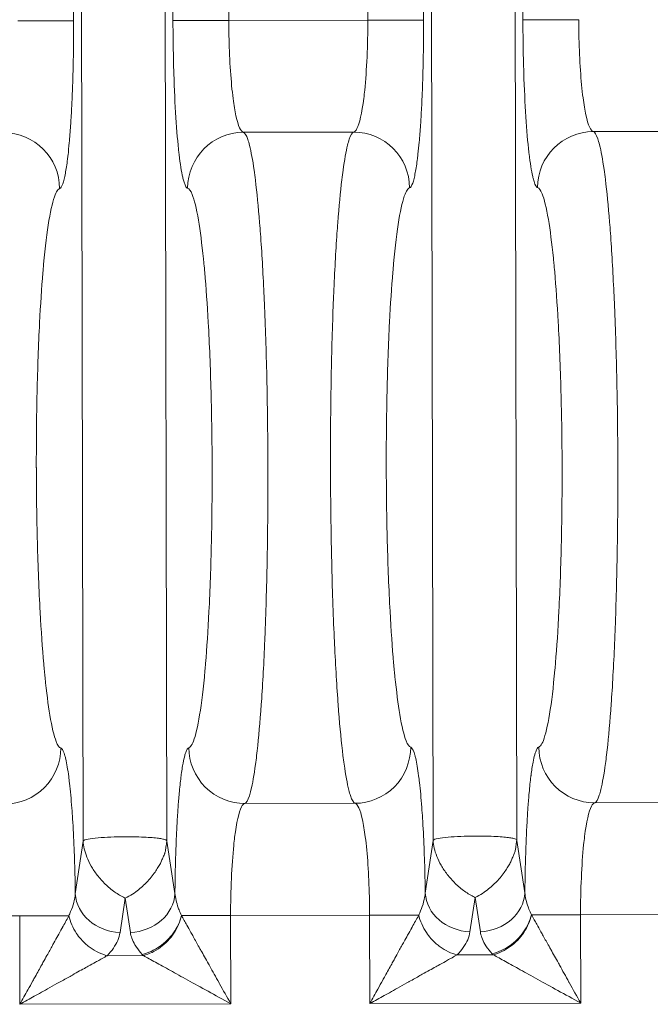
# Model space of a CAD drawing. Header units: inches. Extents: x 1 to 669, y 0 to 417.
# Tile 329 of 448: x 321.29 to 321.711, y 284.333 to 284.99. Entities that reach past the tile are written whole.
import ezdxf

# ---------------------------------------------------------------- set-up
doc = ezdxf.new("R2010")
doc.units = ezdxf.units.IN
doc.header["$LTSCALE"] = 12
doc.header["$MEASUREMENT"] = 0
doc.layers.get('0').update_dxf_attribs({"linetype": 'CONTINUOUS'})
doc.layers.add('X', color=1, linetype='CONTINUOUS')

# ---------------------------------------------------------------- blocks, each defined once
blk = doc.blocks.new('GASTRAIN RIGHT')
at = {"layer": 'X', "lineweight": 0}
for p, q in [((299.68728, 301.81158), (299.68913, 300.92786)), ((299.75545, 300.928), (299.75361, 301.81171)), ((299.79083, 301.81179), (299.79268, 300.92807)), ((299.88547, 300.92827), (299.88362, 301.81199)), ((299.92085, 301.81206), (299.9227, 300.92835)), ((299.98902, 300.92849), (299.98717, 301.8122)), ((299.69552, 300.37995), (299.6926, 301.77701)), ((299.74844, 301.77713), (299.75136, 300.38013)), ((299.92909, 300.38044), (299.92616, 301.7775)), ((299.98201, 301.77762), (299.98493, 300.38062)), ((299.6519, 300.92778), (299.68913, 300.92786)), ((299.79268, 300.92807), (299.88547, 300.92827)), ((299.88547, 300.92827), (299.9227, 300.92835)), ((299.87606, 300.85354), (299.8024, 300.85338)), ((300.11337, 300.85403), (300.03597, 300.85387)), ((300.00415, 300.45185), (300.00415, 300.45185)), ((299.80334, 300.40507), (299.877, 300.40523)), ((300.03691, 300.40556), (300.11431, 300.40572)), ((299.69552, 300.37995), (299.69027, 300.34481)), ((299.75676, 300.34495), (299.75138, 300.37998)), ((299.92909, 300.38044), (299.92384, 300.34529)), ((299.99033, 300.34544), (299.98494, 300.38047)), ((299.95367, 300.31947), (299.95709, 300.34233)), ((299.95709, 300.34233), (299.9606, 300.31948)), ((299.72011, 300.31898), (299.72352, 300.34184)), ((299.72352, 300.34184), (299.72703, 300.31899)), ((299.65315, 300.33004), (299.56037, 300.32985)), ((299.65328, 300.271), (299.65315, 300.33004)), ((299.76114, 300.33027), (299.79393, 300.33033)), ((299.88672, 300.33053), (299.79393, 300.33033)), ((299.79393, 300.33033), (299.79406, 300.27129)), ((299.88685, 300.27149), (299.88672, 300.33053)), ((299.99471, 300.33075), (300.0275, 300.33082)), ((300.12371, 300.33102), (300.0275, 300.33082)), ((300.0275, 300.33082), (300.02762, 300.27178)), ((299.71152, 300.30348), (299.73573, 300.30354)), ((299.94509, 300.30397), (299.9693, 300.30402)), ((299.79406, 300.27129), (299.65328, 300.271)), ((300.02762, 300.27178), (299.88685, 300.27149))]:
    blk.add_line(p, q, dxfattribs=at)
for centre, major_axis, ratio, start_param, end_param in [((299.64258, 300.81568), (-0.01035, 0.03591), 0.995882, -1.848044, -0.279558), ((299.80248, 300.81602), (0.0102, 0.03595), 0.995886, 0.279496, 1.847983), ((299.87614, 300.81617), (-0.01035, 0.03591), 0.995882, -1.848044, -0.279558), ((299.65315, 300.33004), (-0.03737, -0.00008), 0.00002, -2.641507, -1.570795), ((299.88672, 300.33053), (-0.03737, -0.00008), 0.00002, -2.641507, -1.570795)]:
    blk.add_ellipse(centre, major_axis=major_axis, ratio=ratio, start_param=start_param, end_param=end_param, dxfattribs=at)
at = {"layer": 'X', "lineweight": 0, "extrusion": (-2.21339e-16, 4.40044e-21, -1)}
blk.add_ellipse((300.03605, 300.81651), major_axis=(0.0102, 0.03595), ratio=0.995886, start_param=-1.848178, end_param=-0.279679, dxfattribs=at)
at = {"layer": 'X', "lineweight": 0, "extrusion": (-2.21336e-16, -4.63416e-19, -1)}
blk.add_ellipse((300.03683, 300.44292), major_axis=(0.01036, -0.03591), ratio=0.995866, start_param=0.279783, end_param=1.848397, dxfattribs=at)
at = {"layer": 'X', "lineweight": 0, "extrusion": (-2.18213e-16, -4.55522e-19, -1)}
for centre in [(299.72005, 300.34487), (299.95362, 300.34536)]:
    blk.add_ellipse(centre, major_axis=(-0.02957, 0.00442), ratio=0.86355, start_param=-1.700911, end_param=-0.173753, dxfattribs=at)
at = {"layer": 'X', "lineweight": 0, "extrusion": (-2.18444e-16, 1.0492e-17, -1)}
for centre in [(299.72698, 300.34488), (299.96054, 300.34537)]:
    blk.add_ellipse(centre, major_axis=(0.02955, 0.00454), ratio=0.86355, start_param=0.17371, end_param=1.700915, dxfattribs=at)
at = {"layer": 'X', "lineweight": 0}
for points, knots in [([(299.68913, 300.92786), (299.68914, 300.92641), (299.68914, 300.92496), (299.68913, 300.92353), (299.68913, 300.91991), (299.68911, 300.91634), (299.68907, 300.91282), (299.68904, 300.90924), (299.68899, 300.9057), (299.68893, 300.90221), (299.68887, 300.89939), (299.68881, 300.8966), (299.68874, 300.89383), (299.68872, 300.8931), (299.6887, 300.89236), (299.68868, 300.89163), (299.68858, 300.88797), (299.68846, 300.88435), (299.68832, 300.88081), (299.68818, 300.87692), (299.68801, 300.87313), (299.68782, 300.86947), (299.68771, 300.86727), (299.68759, 300.86511), (299.68746, 300.863), (299.68736, 300.86124), (299.68725, 300.85952), (299.68713, 300.85784), (299.68686, 300.85376), (299.68655, 300.84991), (299.68623, 300.84633), (299.68597, 300.84348), (299.6857, 300.84079), (299.68541, 300.83828), (299.6853, 300.83732), (299.68519, 300.83638), (299.68507, 300.83547), (299.68462, 300.83185), (299.68414, 300.82866), (299.68363, 300.82599), (299.68335, 300.82449), (299.68306, 300.82315), (299.68277, 300.82198), (299.68248, 300.82079), (299.68218, 300.81979), (299.68188, 300.81895), (299.68121, 300.81709), (299.68052, 300.81603), (299.6798, 300.81577)], [0, 0, 0, 0, 0.0244823, 0.0244823, 0.0244823, 0.0862587, 0.0862587, 0.0862587, 0.1491765, 0.1491765, 0.1491765, 0.2, 0.2, 0.2, 0.2135121, 0.2135121, 0.2135121, 0.2811423, 0.2811423, 0.2811423, 0.3553646, 0.3553646, 0.3553646, 0.4, 0.4, 0.4, 0.4373633, 0.4373633, 0.4373633, 0.5278873, 0.5278873, 0.5278873, 0.6, 0.6, 0.6, 0.6277104, 0.6277104, 0.6277104, 0.7381705, 0.7381705, 0.7381705, 0.8, 0.8, 0.8, 0.8623984, 0.8623984, 0.8623984, 1, 1, 1, 1]), ([(299.79268, 300.92807), (299.78373, 300.92806), (299.77445, 300.92804), (299.76761, 300.92803), (299.76066, 300.92801), (299.75625, 300.928), (299.75546, 300.928)], [0, 0, 0, 0, 0.4958611, 0.4958611, 0.4958611, 1, 1, 1, 1]), ([(299.75546, 300.928), (299.75546, 300.92694), (299.75546, 300.92589), (299.75552, 300.91418), (299.75569, 300.90399), (299.756, 300.89354), (299.75602, 300.89303), (299.75636, 300.8822), (299.75682, 300.87221), (299.75797, 300.85423), (299.75865, 300.84627), (299.75947, 300.83917), (299.75951, 300.83881), (299.76029, 300.83225), (299.76111, 300.82711), (299.76206, 300.82294), (299.76216, 300.82253), (299.76307, 300.81891), (299.76391, 300.81698), (299.76494, 300.8161), (299.76509, 300.816), (299.76525, 300.81594)], [0, 0, 0, 0, 0.0179462, 0.0179462, 0.2, 0.2, 0.2094517, 0.2094517, 0.3989495, 0.3989495, 0.5899798, 0.5899798, 0.6, 0.6, 0.7793034, 0.7793034, 0.8, 0.8, 0.969645, 0.969645, 1, 1, 1, 1]), ([(299.8024, 300.85338), (299.80072, 300.8537), (299.79899, 300.85747), (299.79749, 300.86444), (299.7968, 300.86764), (299.79616, 300.87148), (299.79559, 300.87584), (299.79418, 300.88666), (299.79322, 300.90096), (299.79285, 300.91574), (299.79275, 300.91985), (299.79269, 300.92398), (299.79268, 300.92807)], [0, 0, 0, 0, 0.3433389, 0.3433389, 0.3433389, 0.5007853, 0.5007853, 0.5007853, 0.891512, 0.891512, 0.891512, 1, 1, 1, 1]), ([(299.88547, 300.92827), (299.88551, 300.91183), (299.88476, 300.89475), (299.88341, 300.88153), (299.88322, 300.87962), (299.88301, 300.87779), (299.88279, 300.87604), (299.88155, 300.86621), (299.87993, 300.85911), (299.87821, 300.85579), (299.87751, 300.85442), (299.87678, 300.85367), (299.87606, 300.85354)], [0, 0, 0, 0, 0.436046, 0.436046, 0.436046, 0.4989973, 0.4989973, 0.4989973, 0.8535909, 0.8535909, 0.8535909, 1, 1, 1, 1]), ([(299.9227, 300.92835), (299.9227, 300.9269), (299.9227, 300.92545), (299.9227, 300.92402), (299.92269, 300.92039), (299.92267, 300.91683), (299.92264, 300.91331), (299.92261, 300.90973), (299.92256, 300.90619), (299.92249, 300.9027), (299.92244, 300.89988), (299.92238, 300.89709), (299.92231, 300.89432), (299.92229, 300.89358), (299.92227, 300.89285), (299.92225, 300.89212), (299.92215, 300.88845), (299.92203, 300.88484), (299.92189, 300.8813), (299.92174, 300.87741), (299.92157, 300.87362), (299.92139, 300.86996), (299.92127, 300.86775), (299.92115, 300.8656), (299.92103, 300.86349), (299.92092, 300.86173), (299.92081, 300.86001), (299.9207, 300.85833), (299.92042, 300.85425), (299.92012, 300.8504), (299.9198, 300.84682), (299.91954, 300.84397), (299.91926, 300.84128), (299.91898, 300.83877), (299.91887, 300.83781), (299.91876, 300.83687), (299.91864, 300.83596), (299.91819, 300.83234), (299.9177, 300.82915), (299.9172, 300.82648), (299.91692, 300.82498), (299.91663, 300.82364), (299.91634, 300.82247), (299.91605, 300.82128), (299.91575, 300.82028), (299.91545, 300.81944), (299.91478, 300.81758), (299.91409, 300.81652), (299.91337, 300.81625)], [0, 0, 0, 0, 0.0244823, 0.0244823, 0.0244823, 0.0862587, 0.0862587, 0.0862587, 0.1491765, 0.1491765, 0.1491765, 0.2, 0.2, 0.2, 0.2135121, 0.2135121, 0.2135121, 0.2811423, 0.2811423, 0.2811423, 0.3553646, 0.3553646, 0.3553646, 0.4, 0.4, 0.4, 0.4373633, 0.4373633, 0.4373633, 0.5278873, 0.5278873, 0.5278873, 0.6, 0.6, 0.6, 0.6277104, 0.6277104, 0.6277104, 0.7381705, 0.7381705, 0.7381705, 0.8, 0.8, 0.8, 0.8623984, 0.8623984, 0.8623984, 1, 1, 1, 1]), ([(300.02625, 300.92856), (300.0173, 300.92854), (300.00802, 300.92853), (300.00118, 300.92852), (299.99423, 300.9285), (299.98982, 300.92849), (299.98902, 300.92849)], [0, 0, 0, 0, 0.4958611, 0.4958611, 0.4958611, 1, 1, 1, 1]), ([(299.98902, 300.92849), (299.98902, 300.92743), (299.98903, 300.92638), (299.98908, 300.91467), (299.98925, 300.90448), (299.98957, 300.89403), (299.98958, 300.89352), (299.98993, 300.88269), (299.99039, 300.87269), (299.99153, 300.85472), (299.99221, 300.84676), (299.99303, 300.83965), (299.99307, 300.8393), (299.99385, 300.83274), (299.99468, 300.82759), (299.99563, 300.82343), (299.99573, 300.82302), (299.99664, 300.8194), (299.99747, 300.81747), (299.9985, 300.81659), (299.99866, 300.81649), (299.99882, 300.81643)], [0, 0, 0, 0, 0.0179462, 0.0179462, 0.2, 0.2, 0.2094517, 0.2094517, 0.3989495, 0.3989495, 0.5899798, 0.5899798, 0.6, 0.6, 0.7793034, 0.7793034, 0.8, 0.8, 0.969645, 0.969645, 1, 1, 1, 1]), ([(300.03597, 300.85387), (300.03428, 300.85419), (300.03256, 300.85796), (300.03105, 300.86493), (300.03036, 300.86812), (300.02972, 300.87197), (300.02915, 300.87633), (300.02774, 300.88715), (300.02679, 300.90145), (300.02642, 300.91623), (300.02632, 300.92033), (300.02626, 300.92447), (300.02625, 300.92856)], [0, 0, 0, 0, 0.3433507, 0.3433507, 0.3433507, 0.5007853, 0.5007853, 0.5007853, 0.8914676, 0.8914676, 0.8914676, 1, 1, 1, 1]), ([(299.8024, 300.85338), (299.80343, 300.85303), (299.80443, 300.85142), (299.8058, 300.84742), (299.8062, 300.84606), (299.80762, 300.84038), (299.80864, 300.83485), (299.80991, 300.82593), (299.8102, 300.82371), (299.81149, 300.81324), (299.81244, 300.80365), (299.81349, 300.79047), (299.81368, 300.78801), (299.81474, 300.77344), (299.81552, 300.7601), (299.81628, 300.74368), (299.81638, 300.74157), (299.81714, 300.72391), (299.81768, 300.7073), (299.8181, 300.68881), (299.81813, 300.68746), (299.81854, 300.6678), (299.81876, 300.64895), (299.81881, 300.62983), (299.81881, 300.62955), (299.81881, 300.62926)], [0, 0, 0, 0, 0.118621, 0.118621, 0.166667, 0.166667, 0.294205, 0.294205, 0.333333, 0.333333, 0.469669, 0.469669, 0.5, 0.5, 0.645492, 0.645492, 0.666667, 0.666667, 0.821184, 0.821184, 0.833333, 0.833333, 0.997513, 0.997513, 1, 1, 1, 1]), ([(299.87606, 300.85353), (299.87504, 300.85318), (299.87405, 300.85157), (299.87269, 300.84756), (299.87231, 300.84622), (299.87091, 300.84055), (299.86991, 300.83499), (299.86868, 300.82607), (299.8684, 300.82391), (299.86715, 300.81345), (299.86624, 300.8038), (299.86524, 300.79061), (299.86507, 300.78825), (299.86407, 300.7737), (299.86334, 300.76025), (299.86264, 300.7438), (299.86256, 300.74181), (299.86187, 300.72417), (299.8614, 300.70744), (299.86106, 300.6889), (299.86103, 300.68763), (299.8607, 300.66799), (299.86056, 300.64905), (299.86059, 300.62986), (299.86059, 300.6296), (299.86059, 300.62935)], [0, 0, 0, 0, 0.119145, 0.119145, 0.166667, 0.166667, 0.295165, 0.295165, 0.333333, 0.333333, 0.470856, 0.470856, 0.5, 0.5, 0.646608, 0.646608, 0.666667, 0.666667, 0.822012, 0.822012, 0.833333, 0.833333, 0.997788, 0.997788, 1, 1, 1, 1]), ([(300.03597, 300.85386), (300.037, 300.85352), (300.03799, 300.85191), (300.03937, 300.84791), (300.03976, 300.84655), (300.04119, 300.84087), (300.04221, 300.83534), (300.04347, 300.82642), (300.04377, 300.8242), (300.04506, 300.81372), (300.046, 300.80414), (300.04706, 300.79096), (300.04724, 300.7885), (300.04831, 300.77393), (300.04909, 300.76059), (300.04985, 300.74417), (300.04995, 300.74206), (300.05071, 300.7244), (300.05125, 300.70779), (300.05167, 300.6893), (300.0517, 300.68794), (300.05211, 300.66829), (300.05233, 300.64944), (300.05238, 300.63032), (300.05238, 300.63003), (300.05238, 300.62975)], [0, 0, 0, 0, 0.118621, 0.118621, 0.166667, 0.166667, 0.294205, 0.294205, 0.333333, 0.333333, 0.469669, 0.469669, 0.5, 0.5, 0.645492, 0.645492, 0.666667, 0.666667, 0.821184, 0.821184, 0.833333, 0.833333, 0.997513, 0.997513, 1, 1, 1, 1]), ([(299.68058, 300.44218), (299.67955, 300.44247), (299.67851, 300.44391), (299.67748, 300.44652), (299.67603, 300.45017), (299.67462, 300.45611), (299.67329, 300.4641), (299.67213, 300.47105), (299.67104, 300.47956), (299.67004, 300.48931), (299.6699, 300.49069), (299.66976, 300.49211), (299.66963, 300.49355), (299.66947, 300.49513), (299.66933, 300.49674), (299.66918, 300.49838), (299.66826, 300.50879), (299.66745, 300.52043), (299.66677, 300.53297), (299.66598, 300.54748), (299.66536, 300.56318), (299.66494, 300.57948), (299.66452, 300.59559), (299.66429, 300.61227), (299.66426, 300.62894), (299.66426, 300.62915), (299.66426, 300.62936), (299.66425, 300.62957), (299.66422, 300.64645), (299.66439, 300.66334), (299.66476, 300.67962), (299.66512, 300.69589), (299.66569, 300.71156), (299.66642, 300.72601), (299.66704, 300.73813), (299.66779, 300.7494), (299.66864, 300.75951), (299.6688, 300.76146), (299.66897, 300.76336), (299.66914, 300.76522), (299.67019, 300.77674), (299.6714, 300.78662), (299.6727, 300.79443), (299.674, 300.8023), (299.6754, 300.80807), (299.67683, 300.81161), (299.67743, 300.81312), (299.67805, 300.81422), (299.67866, 300.81493), (299.67904, 300.81538), (299.67942, 300.81565), (299.6798, 300.81577)], [0.0000227, 0.0000227, 0.0000227, 0.0000227, 0.0628474, 0.0628474, 0.0628474, 0.1507076, 0.1507076, 0.1507076, 0.2272528, 0.2272528, 0.2272528, 0.2381513, 0.2381513, 0.2381513, 0.2500957, 0.2500957, 0.2500957, 0.3257954, 0.3257954, 0.3257954, 0.4134155, 0.4134155, 0.4134155, 0.4999996, 0.4999996, 0.4999996, 0.5011029, 0.5011029, 0.5011029, 0.5887861, 0.5887861, 0.5887861, 0.6764083, 0.6764083, 0.6764083, 0.7499033, 0.7499033, 0.7499033, 0.7640361, 0.7640361, 0.7640361, 0.8514257, 0.8514257, 0.8514257, 0.9393655, 0.9393655, 0.9393655, 0.9767391, 0.9767391, 0.9767391, 1, 1, 1, 1]), ([(299.76525, 300.81594), (299.76624, 300.81566), (299.76725, 300.81431), (299.76969, 300.80836), (299.77111, 300.80253), (299.77364, 300.78758), (299.77477, 300.77886), (299.77591, 300.76773), (299.77602, 300.76662), (299.77631, 300.76362), (299.77648, 300.7617), (299.77755, 300.74965), (299.77834, 300.7384), (299.7798, 300.71186), (299.78043, 300.69621), (299.7813, 300.66366), (299.78154, 300.64677), (299.78158, 300.62966), (299.78158, 300.62942), (299.78162, 300.61254), (299.78146, 300.59588), (299.78075, 300.56349), (299.7802, 300.54778), (299.77884, 300.52071), (299.77808, 300.50904), (299.77707, 300.49698), (299.77693, 300.49539), (299.77574, 300.48222), (299.77454, 300.47224), (299.77195, 300.45634), (299.77055, 300.45045), (299.76848, 300.44514), (299.76783, 300.44394), (299.7668, 300.44274), (299.76642, 300.44246), (299.76603, 300.44235)], [0, 0, 0, 0, 0.060491, 0.060491, 0.148382, 0.148382, 0.227225, 0.227225, 0.235817, 0.235817, 0.250096, 0.250096, 0.323461, 0.323461, 0.411081, 0.411081, 0.498765, 0.498765, 0.5, 0.5, 0.586451, 0.586451, 0.674074, 0.674074, 0.749904, 0.749904, 0.761704, 0.761704, 0.8491, 0.8491, 0.937006, 0.937006, 0.976732, 0.976732, 1, 1, 1, 1]), ([(299.91415, 300.44266), (299.91312, 300.44296), (299.91208, 300.4444), (299.91104, 300.44701), (299.9096, 300.45066), (299.90818, 300.4566), (299.90685, 300.46459), (299.9057, 300.47154), (299.9046, 300.48005), (299.90361, 300.48979), (299.90347, 300.49118), (299.90333, 300.4926), (299.90319, 300.49404), (299.90304, 300.49562), (299.90289, 300.49723), (299.90275, 300.49887), (299.90183, 300.50928), (299.90102, 300.52092), (299.90034, 300.53346), (299.89955, 300.54796), (299.89893, 300.56367), (299.89851, 300.57997), (299.89809, 300.59608), (299.89786, 300.61276), (299.89782, 300.62943), (299.89782, 300.62964), (299.89782, 300.62985), (299.89782, 300.63006), (299.89779, 300.64694), (299.89796, 300.66383), (299.89833, 300.68011), (299.89869, 300.69638), (299.89925, 300.71204), (299.89999, 300.7265), (299.90061, 300.73862), (299.90135, 300.74989), (299.9022, 300.76), (299.90237, 300.76194), (299.90253, 300.76385), (299.9027, 300.76571), (299.90376, 300.77722), (299.90497, 300.78711), (299.90626, 300.79492), (299.90757, 300.80279), (299.90896, 300.80856), (299.91039, 300.8121), (299.911, 300.81361), (299.91161, 300.81471), (299.91223, 300.81542), (299.91261, 300.81586), (299.91299, 300.81614), (299.91337, 300.81625)], [0.0000227, 0.0000227, 0.0000227, 0.0000227, 0.0628474, 0.0628474, 0.0628474, 0.1507076, 0.1507076, 0.1507076, 0.2272528, 0.2272528, 0.2272528, 0.2381513, 0.2381513, 0.2381513, 0.2500957, 0.2500957, 0.2500957, 0.3257954, 0.3257954, 0.3257954, 0.4134155, 0.4134155, 0.4134155, 0.4999996, 0.4999996, 0.4999996, 0.5011029, 0.5011029, 0.5011029, 0.5887861, 0.5887861, 0.5887861, 0.6764083, 0.6764083, 0.6764083, 0.7499033, 0.7499033, 0.7499033, 0.7640361, 0.7640361, 0.7640361, 0.8514257, 0.8514257, 0.8514257, 0.9393655, 0.9393655, 0.9393655, 0.9767391, 0.9767391, 0.9767391, 1, 1, 1, 1]), ([(299.99882, 300.81643), (299.99981, 300.81615), (300.00082, 300.8148), (300.00326, 300.80884), (300.00468, 300.80302), (300.00721, 300.78807), (300.00834, 300.77935), (300.00947, 300.76822), (300.00958, 300.76711), (300.00987, 300.76411), (300.01005, 300.76219), (300.01111, 300.75014), (300.0119, 300.73889), (300.01337, 300.71235), (300.014, 300.6967), (300.01487, 300.66415), (300.01511, 300.64726), (300.01515, 300.63015), (300.01515, 300.62991), (300.01518, 300.61303), (300.01503, 300.59637), (300.01432, 300.56398), (300.01377, 300.54827), (300.01241, 300.52119), (300.01164, 300.50953), (300.01063, 300.49747), (300.01049, 300.49588), (300.0093, 300.48271), (300.00811, 300.47273), (300.00551, 300.45683), (300.00412, 300.45094), (300.00205, 300.44563), (300.0014, 300.44443), (300.00036, 300.44323), (299.99998, 300.44295), (299.9996, 300.44284)], [0, 0, 0, 0, 0.060491, 0.060491, 0.148382, 0.148382, 0.227225, 0.227225, 0.235817, 0.235817, 0.250096, 0.250096, 0.323461, 0.323461, 0.411081, 0.411081, 0.498765, 0.498765, 0.5, 0.5, 0.586451, 0.586451, 0.674074, 0.674074, 0.749904, 0.749904, 0.761704, 0.761704, 0.8491, 0.8491, 0.937006, 0.937006, 0.976732, 0.976732, 1, 1, 1, 1]), ([(299.81881, 300.62926), (299.81885, 300.6101), (299.81871, 300.59092), (299.81838, 300.57156), (299.81837, 300.57079), (299.81804, 300.55225), (299.81756, 300.53506), (299.81687, 300.51741), (299.8168, 300.5158), (299.81612, 300.49932), (299.81537, 300.48549), (299.81437, 300.47091), (299.81422, 300.46884), (299.81323, 300.45556), (299.8123, 300.44559), (299.81105, 300.43509), (299.8108, 300.43313), (299.80958, 300.42407), (299.80855, 300.41828), (299.80715, 300.41258), (299.8068, 300.41133), (299.80544, 300.40717), (299.80441, 300.40544), (299.80334, 300.40508)], [0, 0, 0, 0, 0.166667, 0.166667, 0.173617, 0.173617, 0.333333, 0.333333, 0.349431, 0.349431, 0.5, 0.5, 0.525489, 0.525489, 0.666667, 0.666667, 0.70116, 0.70116, 0.833333, 0.833333, 0.876758, 0.876758, 1, 1, 1, 1]), ([(299.86059, 300.62935), (299.86064, 300.61011), (299.86086, 300.59088), (299.86127, 300.57151), (299.86128, 300.57076), (299.86169, 300.55219), (299.86225, 300.53495), (299.86302, 300.51732), (299.86308, 300.51577), (299.86384, 300.49928), (299.86465, 300.48541), (299.86571, 300.47085), (299.86586, 300.46883), (299.86691, 300.45557), (299.86788, 300.44558), (299.86918, 300.43512), (299.86943, 300.43318), (299.87069, 300.42415), (299.87175, 300.41836), (299.87318, 300.41268), (299.87353, 300.41145), (299.8749, 300.40731), (299.87594, 300.40559), (299.877, 300.40523)], [0, 0, 0, 0, 0.166667, 0.166667, 0.173373, 0.173373, 0.333333, 0.333333, 0.348895, 0.348895, 0.5, 0.5, 0.524905, 0.524905, 0.666667, 0.666667, 0.700666, 0.700666, 0.833333, 0.833333, 0.876555, 0.876555, 1, 1, 1, 1]), ([(300.05238, 300.62975), (300.05241, 300.61059), (300.05228, 300.59141), (300.05195, 300.57205), (300.05193, 300.57127), (300.0516, 300.55274), (300.05112, 300.53555), (300.05043, 300.5179), (300.05037, 300.51629), (300.04968, 300.49981), (300.04894, 300.48598), (300.04794, 300.4714), (300.04779, 300.46933), (300.0468, 300.45605), (300.04587, 300.44608), (300.04462, 300.43558), (300.04437, 300.43361), (300.04314, 300.42456), (300.04212, 300.41877), (300.04071, 300.41307), (300.04036, 300.41182), (300.03901, 300.40766), (300.03797, 300.40593), (300.03691, 300.40557)], [0, 0, 0, 0, 0.166667, 0.166667, 0.173617, 0.173617, 0.333333, 0.333333, 0.349431, 0.349431, 0.5, 0.5, 0.525489, 0.525489, 0.666667, 0.666667, 0.70116, 0.70116, 0.833333, 0.833333, 0.876757, 0.876757, 1, 1, 1, 1]), ([(299.68058, 300.44217), (299.68058, 300.43266), (299.67663, 300.42273), (299.66971, 300.41576), (299.66279, 300.4088), (299.65293, 300.40478), (299.64344, 300.40474)], [0, 0, 0, 0, 0.5000038, 0.5000038, 0.5000038, 0.9998885, 0.9998885, 0.9998885, 0.9998885]), ([(299.69027, 300.34481), (299.69017, 300.35201), (299.69001, 300.35892), (299.6897, 300.36884), (299.68959, 300.37202), (299.68918, 300.38202), (299.68884, 300.38867), (299.68829, 300.39732), (299.68812, 300.39971), (299.68749, 300.40817), (299.68698, 300.41371), (299.68623, 300.42016), (299.68605, 300.42165), (299.68524, 300.42775), (299.68457, 300.43171), (299.6837, 300.43552), (299.68352, 300.43624), (299.6826, 300.43959), (299.68184, 300.44122), (299.6809, 300.44203), (299.68074, 300.44212), (299.68058, 300.44217)], [0.0000009, 0.0000009, 0.0000009, 0.0000009, 0.1347854, 0.1347854, 0.2000007, 0.2000007, 0.3430821, 0.3430821, 0.4000005, 0.4000005, 0.5517847, 0.5517847, 0.6000003, 0.6000003, 0.7591814, 0.7591814, 0.8000002, 0.8000002, 0.9667794, 0.9667794, 1, 1, 1, 1]), ([(299.76603, 300.44235), (299.76532, 300.4421), (299.76463, 300.44105), (299.76396, 300.43918), (299.76374, 300.43858), (299.76353, 300.43788), (299.76332, 300.4371), (299.76294, 300.43571), (299.76257, 300.43405), (299.76221, 300.43213), (299.76173, 300.42962), (299.76128, 300.42666), (299.76085, 300.42332), (299.76082, 300.4231), (299.76079, 300.42288), (299.76076, 300.42265), (299.76035, 300.41938), (299.75997, 300.41574), (299.75961, 300.41178), (299.75934, 300.40877), (299.75908, 300.40557), (299.75884, 300.4022), (299.7588, 300.40157), (299.75875, 300.40092), (299.75871, 300.40028), (299.75846, 300.39658), (299.75823, 300.39269), (299.75802, 300.38865), (299.75783, 300.38498), (299.75766, 300.38119), (299.75751, 300.37731), (299.75749, 300.37667), (299.75746, 300.37602), (299.75744, 300.37537), (299.75733, 300.37245), (299.75724, 300.3695), (299.75716, 300.36649), (299.75706, 300.36303), (299.75698, 300.3595), (299.75691, 300.3559), (299.75685, 300.35233), (299.7568, 300.34868), (299.75676, 300.34495)], [0, 0, 0, 0, 0.151073, 0.151073, 0.151073, 0.2, 0.2, 0.2, 0.286678, 0.286678, 0.286678, 0.4, 0.4, 0.4, 0.407551, 0.407551, 0.407551, 0.516868, 0.516868, 0.516868, 0.6, 0.6, 0.6, 0.615673, 0.615673, 0.615673, 0.70513, 0.70513, 0.70513, 0.786439, 0.786439, 0.786439, 0.8, 0.8, 0.8, 0.86068, 0.86068, 0.86068, 0.930527, 0.930527, 0.930527, 1, 1, 1, 1]), ([(299.76603, 300.44235), (299.76608, 300.43283), (299.77008, 300.42293), (299.77702, 300.41599), (299.78397, 300.40905), (299.79386, 300.40508), (299.80334, 300.40508)], [0, 0, 0, 0, 0.5000003, 0.5000003, 0.5000003, 1, 1, 1, 1]), ([(299.91415, 300.44266), (299.91415, 300.43315), (299.91019, 300.42322), (299.90328, 300.41625), (299.89636, 300.40928), (299.88649, 300.40527), (299.87701, 300.40522)], [0, 0, 0, 0, 0.5000038, 0.5000038, 0.5000038, 0.9998885, 0.9998885, 0.9998885, 0.9998885]), ([(299.92384, 300.34529), (299.92373, 300.3525), (299.92358, 300.35941), (299.92327, 300.36933), (299.92316, 300.37251), (299.92275, 300.38251), (299.92241, 300.38916), (299.92186, 300.39781), (299.92169, 300.4002), (299.92106, 300.40866), (299.92054, 300.4142), (299.9198, 300.42065), (299.91962, 300.42214), (299.91881, 300.42824), (299.91814, 300.4322), (299.91726, 300.43601), (299.91708, 300.43673), (299.91616, 300.44008), (299.91541, 300.44171), (299.91447, 300.44251), (299.91431, 300.44261), (299.91415, 300.44266)], [0.0000009, 0.0000009, 0.0000009, 0.0000009, 0.1347854, 0.1347854, 0.2000007, 0.2000007, 0.3430821, 0.3430821, 0.4000005, 0.4000005, 0.5517847, 0.5517847, 0.6000003, 0.6000003, 0.7591814, 0.7591814, 0.8000002, 0.8000002, 0.9667794, 0.9667794, 1, 1, 1, 1]), ([(299.9996, 300.44284), (299.99888, 300.44259), (299.9982, 300.44154), (299.99753, 300.43967), (299.99731, 300.43906), (299.9971, 300.43837), (299.99688, 300.43759), (299.99651, 300.4362), (299.99613, 300.43454), (299.99577, 300.43262), (299.9953, 300.43011), (299.99485, 300.42715), (299.99442, 300.42381), (299.99439, 300.42359), (299.99436, 300.42337), (299.99433, 300.42314), (299.99392, 300.41987), (299.99353, 300.41623), (299.99318, 300.41227), (299.9929, 300.40926), (299.99265, 300.40606), (299.99241, 300.40269), (299.99236, 300.40205), (299.99232, 300.40141), (299.99227, 300.40076), (299.99202, 300.39707), (299.99179, 300.39318), (299.99159, 300.38914), (299.9914, 300.38547), (299.99123, 300.38168), (299.99108, 300.3778), (299.99105, 300.37716), (299.99103, 300.37651), (299.99101, 300.37586), (299.9909, 300.37294), (299.99081, 300.36998), (299.99072, 300.36698), (299.99063, 300.36351), (299.99055, 300.35999), (299.99048, 300.35639), (299.99042, 300.35281), (299.99036, 300.34917), (299.99033, 300.34544)], [0, 0, 0, 0, 0.151073, 0.151073, 0.151073, 0.2, 0.2, 0.2, 0.286678, 0.286678, 0.286678, 0.4, 0.4, 0.4, 0.407551, 0.407551, 0.407551, 0.516868, 0.516868, 0.516868, 0.6, 0.6, 0.6, 0.615673, 0.615673, 0.615673, 0.70513, 0.70513, 0.70513, 0.786439, 0.786439, 0.786439, 0.8, 0.8, 0.8, 0.86068, 0.86068, 0.86068, 0.930527, 0.930527, 0.930527, 1, 1, 1, 1]), ([(299.79393, 300.33033), (299.7939, 300.34679), (299.79464, 300.36387), (299.796, 300.3771), (299.79619, 300.379), (299.7964, 300.38083), (299.79662, 300.38257), (299.79785, 300.39238), (299.79947, 300.39947), (299.80118, 300.4028), (299.80189, 300.40418), (299.80262, 300.40493), (299.80334, 300.40507)], [0, 0, 0, 0, 0.4362116, 0.4362116, 0.4362116, 0.4989973, 0.4989973, 0.4989973, 0.8530214, 0.8530214, 0.8530214, 1, 1, 1, 1]), ([(299.877, 300.40523), (299.87868, 300.40491), (299.88041, 300.40116), (299.8819, 300.39423), (299.8826, 300.39102), (299.88325, 300.38716), (299.88382, 300.38277), (299.88523, 300.37194), (299.88619, 300.35764), (299.88655, 300.34285), (299.88666, 300.33875), (299.88671, 300.33462), (299.88672, 300.33053)], [0, 0, 0, 0, 0.3422533, 0.3422533, 0.3422533, 0.5007853, 0.5007853, 0.5007853, 0.8916194, 0.8916194, 0.8916194, 1, 1, 1, 1]), ([(300.0275, 300.33082), (300.02747, 300.34727), (300.02821, 300.36435), (300.02956, 300.37758), (300.02976, 300.37949), (300.02996, 300.38131), (300.03018, 300.38306), (300.03142, 300.39288), (300.03304, 300.39997), (300.03475, 300.40329), (300.03546, 300.40467), (300.03619, 300.40542), (300.03691, 300.40556)], [0, 0, 0, 0, 0.4361503, 0.4361503, 0.4361503, 0.4989973, 0.4989973, 0.4989973, 0.8532135, 0.8532135, 0.8532135, 1, 1, 1, 1]), ([(299.69552, 300.37995), (299.6956, 300.37837), (299.69584, 300.37665), (299.69624, 300.37486), (299.69665, 300.37307), (299.69722, 300.37122), (299.69798, 300.3693), (299.69874, 300.36738), (299.69969, 300.36539), (299.70084, 300.36336), (299.702, 300.36134), (299.70336, 300.35928), (299.70494, 300.35724), (299.70651, 300.3552), (299.7083, 300.35318), (299.71025, 300.35127), (299.7122, 300.34936), (299.7143, 300.34756), (299.71655, 300.34598), (299.71869, 300.34448), (299.72096, 300.34318), (299.72315, 300.34203), (299.72327, 300.34196), (299.7234, 300.3419), (299.72352, 300.34184)], [0, 0, 0, 0, 0.1428571, 0.1428571, 0.1428571, 0.2857143, 0.2857143, 0.2857143, 0.4285714, 0.4285714, 0.4285714, 0.5714286, 0.5714286, 0.5714286, 0.7142857, 0.7142857, 0.7142857, 0.8571429, 0.8571429, 0.8571429, 0.9924197, 0.9924197, 0.9924197, 1, 1, 1, 1]), ([(299.7509, 300.37699), (299.75082, 300.37638), (299.75065, 300.37494), (299.75029, 300.37274), (299.74981, 300.37134), (299.74949, 300.37059)], [0.137532, 0.137532, 0.137532, 0.137532, 0.2, 0.2666667, 0.3318573, 0.3318573, 0.3318573, 0.3318573]), ([(299.92909, 300.38044), (299.92917, 300.37886), (299.9294, 300.37714), (299.92981, 300.37535), (299.93021, 300.37356), (299.93079, 300.37171), (299.93155, 300.36979), (299.93231, 300.36786), (299.93326, 300.36588), (299.93441, 300.36385), (299.93556, 300.36183), (299.93693, 300.35977), (299.9385, 300.35773), (299.94008, 300.35569), (299.94187, 300.35367), (299.94382, 300.35176), (299.94577, 300.34985), (299.94787, 300.34805), (299.95012, 300.34647), (299.95225, 300.34496), (299.95452, 300.34367), (299.95672, 300.34252), (299.95684, 300.34245), (299.95696, 300.34239), (299.95709, 300.34233)], [0, 0, 0, 0, 0.1428571, 0.1428571, 0.1428571, 0.2857143, 0.2857143, 0.2857143, 0.4285714, 0.4285714, 0.4285714, 0.5714286, 0.5714286, 0.5714286, 0.7142857, 0.7142857, 0.7142857, 0.8571429, 0.8571429, 0.8571429, 0.9924198, 0.9924198, 0.9924198, 1, 1, 1, 1]), ([(299.98447, 300.37748), (299.98439, 300.37687), (299.98422, 300.37543), (299.98386, 300.37323), (299.98338, 300.37183), (299.98306, 300.37108)], [0.137532, 0.137532, 0.137532, 0.137532, 0.2, 0.2666667, 0.3318573, 0.3318573, 0.3318573, 0.3318573]), ([(299.7483, 300.36796), (299.74798, 300.3672), (299.74772, 300.36644), (299.74735, 300.36566), (299.74735, 300.36565)], [0.40455798, 0.40455798, 0.40455798, 0.40455798, 0.46666667, 0.46740603, 0.46740603, 0.46740603, 0.46740603]), ([(299.98186, 300.36844), (299.98155, 300.36769), (299.98129, 300.36693), (299.98092, 300.36614), (299.98091, 300.36614)], [0.40455798, 0.40455798, 0.40455798, 0.40455798, 0.46666667, 0.46740603, 0.46740603, 0.46740603, 0.46740603]), ([(299.73867, 300.3533), (299.73867, 300.3533), (299.73769, 300.35224), (299.73685, 300.35139), (299.73586, 300.35046)], [0.73331343, 0.73331343, 0.73331343, 0.73331343, 0.73333333, 0.8, 0.8, 0.8, 0.8]), ([(299.97223, 300.35379), (299.97223, 300.35379), (299.97126, 300.35272), (299.97042, 300.35187), (299.96943, 300.35095)], [0.73331343, 0.73331343, 0.73331343, 0.73331343, 0.73333333, 0.8, 0.8, 0.8, 0.8]), ([(299.69027, 300.34481), (299.68993, 300.34095), (299.68879, 300.33693), (299.68678, 300.33199), (299.68638, 300.33105), (299.68595, 300.33011)], [0, 0, 0, 0, 0.810503, 0.810503, 1, 1, 1, 1]), ([(299.76114, 300.33027), (299.76053, 300.33159), (299.75997, 300.33289), (299.7593, 300.33462), (299.75913, 300.33508), (299.75836, 300.33724), (299.75787, 300.33886), (299.75714, 300.342), (299.75689, 300.34351), (299.75676, 300.34495)], [0, 0, 0, 0, 0.2433399, 0.2433399, 0.333333, 0.333333, 0.6666659, 0.6666659, 0.9999989, 0.9999989, 0.9999989, 0.9999989]), ([(299.92384, 300.34529), (299.9235, 300.34143), (299.92236, 300.33742), (299.92035, 300.33248), (299.91995, 300.33154), (299.91952, 300.3306)], [0, 0, 0, 0, 0.8105034, 0.8105034, 1, 1, 1, 1]), ([(299.99471, 300.33075), (299.99409, 300.33208), (299.99354, 300.33338), (299.99287, 300.33511), (299.9927, 300.33557), (299.99193, 300.33773), (299.99144, 300.33935), (299.99071, 300.34248), (299.99046, 300.344), (299.99033, 300.34544)], [0, 0, 0, 0, 0.2433399, 0.2433399, 0.333333, 0.333333, 0.6666659, 0.6666659, 0.9999989, 0.9999989, 0.9999989, 0.9999989]), ([(299.68595, 300.33011), (299.68587, 300.32996), (299.68578, 300.32981), (299.6857, 300.32966), (299.68507, 300.32852), (299.6844, 300.3273), (299.68368, 300.326), (299.683, 300.32476), (299.68228, 300.32346), (299.68152, 300.32209), (299.68144, 300.32194), (299.68136, 300.32179), (299.68127, 300.32164), (299.6804, 300.32005), (299.67947, 300.31838), (299.6785, 300.31663), (299.6777, 300.31518), (299.67687, 300.31368), (299.67601, 300.31211), (299.67579, 300.31173), (299.67558, 300.31134), (299.67536, 300.31094), (299.67423, 300.3089), (299.67305, 300.30677), (299.67182, 300.30454), (299.67105, 300.30315), (299.67027, 300.30173), (299.66946, 300.30028), (299.66894, 300.29933), (299.66841, 300.29837), (299.66787, 300.29739), (299.66646, 300.29485), (299.665, 300.2922), (299.66347, 300.28944), (299.66295, 300.2885), (299.66242, 300.28754), (299.66189, 300.28657), (299.66082, 300.28465), (299.65973, 300.28267), (299.65861, 300.28065), (299.65689, 300.27754), (299.65511, 300.27432), (299.65328, 300.271)], [0, 0, 0, 0, 0.012869, 0.012869, 0.012869, 0.109064, 0.109064, 0.109064, 0.2, 0.2, 0.2, 0.209892, 0.209892, 0.209892, 0.313967, 0.313967, 0.313967, 0.4, 0.4, 0.4, 0.421196, 0.421196, 0.421196, 0.53148, 0.53148, 0.53148, 0.6, 0.6, 0.6, 0.644496, 0.644496, 0.644496, 0.760274, 0.760274, 0.760274, 0.8, 0.8, 0.8, 0.878838, 0.878838, 0.878838, 1, 1, 1, 1]), ([(299.71152, 300.30348), (299.70773, 300.30447), (299.70372, 300.30637), (299.70017, 300.30896), (299.69929, 300.30959), (299.69844, 300.31027), (299.69762, 300.31098), (299.69512, 300.31314), (299.6929, 300.31564), (299.69104, 300.3184), (299.68857, 300.32206), (299.68679, 300.3262), (299.68595, 300.33011)], [0, 0, 0, 0, 0.3333333, 0.3333333, 0.3333333, 0.4154963, 0.4154963, 0.4154963, 0.6666667, 0.6666667, 0.6666667, 1, 1, 1, 1]), ([(299.73497, 300.30432), (299.73882, 300.30524), (299.74291, 300.30707), (299.74653, 300.30958), (299.75015, 300.31209), (299.75332, 300.31523), (299.75585, 300.31881), (299.75839, 300.3224), (299.76022, 300.32645), (299.76114, 300.33027)], [0, 0, 0, 0, 0.3333333, 0.3333333, 0.3333333, 0.6666665, 0.6666665, 0.6666665, 0.9999998, 0.9999998, 0.9999998, 0.9999998]), ([(299.73573, 300.30353), (299.7395, 300.30455), (299.7435, 300.30647), (299.74704, 300.30907), (299.75058, 300.31167), (299.75367, 300.3149), (299.75612, 300.31857), (299.75855, 300.32221), (299.76029, 300.32632), (299.76112, 300.33019)], [0, 0, 0, 0, 0.3333333, 0.3333333, 0.3333333, 0.6666665, 0.6666665, 0.6666665, 0.997968, 0.997968, 0.997968, 0.997968]), ([(299.79406, 300.27129), (299.79143, 300.27601), (299.78893, 300.28048), (299.78645, 300.28492), (299.78632, 300.28515), (299.78399, 300.28933), (299.78191, 300.29305), (299.77967, 300.29706), (299.7794, 300.29755), (299.77736, 300.30121), (299.77568, 300.30421), (299.77368, 300.30779), (299.77327, 300.30852), (299.7715, 300.31169), (299.77021, 300.314), (299.76847, 300.31713), (299.76795, 300.31805), (299.76647, 300.32072), (299.76553, 300.32239), (299.76407, 300.32501), (299.76351, 300.32602), (299.76232, 300.32816), (299.76171, 300.32925), (299.76114, 300.33027)], [0, 0, 0, 0, 0.166667, 0.166667, 0.17563, 0.17563, 0.333333, 0.333333, 0.355267, 0.355267, 0.5, 0.5, 0.537956, 0.537956, 0.666667, 0.666667, 0.722809, 0.722809, 0.833333, 0.833333, 0.908584, 0.908584, 1, 1, 1, 1]), ([(299.91952, 300.3306), (299.91943, 300.33045), (299.91935, 300.3303), (299.91927, 300.33015), (299.91864, 300.32901), (299.91796, 300.32779), (299.91724, 300.32648), (299.91656, 300.32525), (299.91584, 300.32395), (299.91509, 300.32258), (299.91501, 300.32243), (299.91492, 300.32228), (299.91484, 300.32213), (299.91396, 300.32054), (299.91304, 300.31887), (299.91207, 300.31712), (299.91127, 300.31567), (299.91044, 300.31416), (299.90957, 300.3126), (299.90936, 300.31221), (299.90914, 300.31183), (299.90893, 300.31143), (299.9078, 300.30939), (299.90662, 300.30726), (299.90539, 300.30503), (299.90462, 300.30364), (299.90384, 300.30222), (299.90303, 300.30076), (299.90251, 300.29982), (299.90197, 300.29886), (299.90143, 300.29788), (299.90003, 300.29534), (299.89856, 300.29269), (299.89704, 300.28993), (299.89652, 300.28899), (299.89599, 300.28803), (299.89545, 300.28706), (299.89439, 300.28513), (299.8933, 300.28316), (299.89218, 300.28114), (299.89046, 300.27803), (299.88868, 300.27481), (299.88685, 300.27149)], [0, 0, 0, 0, 0.012869, 0.012869, 0.012869, 0.109064, 0.109064, 0.109064, 0.2, 0.2, 0.2, 0.209892, 0.209892, 0.209892, 0.313967, 0.313967, 0.313967, 0.4, 0.4, 0.4, 0.421196, 0.421196, 0.421196, 0.53148, 0.53148, 0.53148, 0.6, 0.6, 0.6, 0.644496, 0.644496, 0.644496, 0.760274, 0.760274, 0.760274, 0.8, 0.8, 0.8, 0.878838, 0.878838, 0.878838, 1, 1, 1, 1]), ([(299.94509, 300.30397), (299.9413, 300.30496), (299.93728, 300.30686), (299.93373, 300.30944), (299.93286, 300.31008), (299.93201, 300.31075), (299.93119, 300.31146), (299.92869, 300.31363), (299.92647, 300.31613), (299.9246, 300.31889), (299.92213, 300.32255), (299.92036, 300.32669), (299.91952, 300.3306)], [0, 0, 0, 0, 0.3333333, 0.3333333, 0.3333333, 0.4154963, 0.4154963, 0.4154963, 0.6666667, 0.6666667, 0.6666667, 1, 1, 1, 1]), ([(299.96854, 300.30481), (299.97239, 300.30573), (299.97648, 300.30756), (299.9801, 300.31007), (299.98372, 300.31258), (299.98689, 300.31572), (299.98942, 300.3193), (299.99195, 300.32289), (299.99379, 300.32694), (299.99471, 300.33075)], [0, 0, 0, 0, 0.3333333, 0.3333333, 0.3333333, 0.6666665, 0.6666665, 0.6666665, 0.9999998, 0.9999998, 0.9999998, 0.9999998]), ([(299.9693, 300.30402), (299.97306, 300.30504), (299.97707, 300.30696), (299.98061, 300.30956), (299.98415, 300.31216), (299.98724, 300.31539), (299.98969, 300.31906), (299.99212, 300.3227), (299.99386, 300.3268), (299.99469, 300.33068)], [0, 0, 0, 0, 0.3333333, 0.3333333, 0.3333333, 0.6666665, 0.6666665, 0.6666665, 0.997968, 0.997968, 0.997968, 0.997968]), ([(300.02762, 300.27178), (300.025, 300.27649), (300.02249, 300.28097), (300.02002, 300.28541), (300.01989, 300.28564), (300.01755, 300.28982), (300.01548, 300.29354), (300.01324, 300.29755), (300.01297, 300.29804), (300.01092, 300.30169), (300.00925, 300.3047), (300.00725, 300.30828), (300.00684, 300.30901), (300.00507, 300.31218), (300.00378, 300.31449), (300.00204, 300.31762), (300.00152, 300.31854), (300.00003, 300.32121), (299.9991, 300.32287), (299.99764, 300.3255), (299.99707, 300.32651), (299.99588, 300.32865), (299.99527, 300.32974), (299.99471, 300.33075)], [0, 0, 0, 0, 0.166667, 0.166667, 0.17563, 0.17563, 0.333333, 0.333333, 0.355267, 0.355267, 0.5, 0.5, 0.537956, 0.537956, 0.666667, 0.666667, 0.722809, 0.722809, 0.833333, 0.833333, 0.908584, 0.908584, 1, 1, 1, 1]), ([(299.72703, 300.31899), (299.72708, 300.31866), (299.72714, 300.31832), (299.72747, 300.31669), (299.72787, 300.3154), (299.72902, 300.31259), (299.72981, 300.31107), (299.73087, 300.30943), (299.73095, 300.30931), (299.73213, 300.30756), (299.73344, 300.30594), (299.73497, 300.30432)], [0, 0, 0, 0, 0.0686942, 0.0686942, 0.3333333, 0.3333333, 0.6421743, 0.6421743, 0.6666667, 0.6666667, 1, 1, 1, 1]), ([(299.9606, 300.31948), (299.96065, 300.31915), (299.96071, 300.31881), (299.96104, 300.31718), (299.96144, 300.31589), (299.96258, 300.31307), (299.96338, 300.31155), (299.96444, 300.30992), (299.96452, 300.3098), (299.96569, 300.30805), (299.96701, 300.30643), (299.96854, 300.30481)], [0, 0, 0, 0, 0.0686942, 0.0686942, 0.3333333, 0.3333333, 0.6421743, 0.6421743, 0.6666667, 0.6666667, 1, 1, 1, 1]), ([(299.71152, 300.30348), (299.71046, 300.30291), (299.70934, 300.30229), (299.70815, 300.30163), (299.70717, 300.30109), (299.70615, 300.30052), (299.70508, 300.29992), (299.70466, 300.29969), (299.70423, 300.29945), (299.7038, 300.29921), (299.70222, 300.29833), (299.70056, 300.2974), (299.6988, 300.29642), (299.69832, 300.29615), (299.69783, 300.29587), (299.69734, 300.2956), (299.69599, 300.29484), (299.69458, 300.29406), (299.69313, 300.29325), (299.69158, 300.29238), (299.68997, 300.29149), (299.68831, 300.29056), (299.68779, 300.29027), (299.68727, 300.28998), (299.68674, 300.28968), (299.68447, 300.28841), (299.68209, 300.28708), (299.67961, 300.2857), (299.67907, 300.2854), (299.67853, 300.2851), (299.67798, 300.28479), (299.67595, 300.28366), (299.67385, 300.28249), (299.67168, 300.28128), (299.66994, 300.2803), (299.66815, 300.2793), (299.66632, 300.27828), (299.6652, 300.27765), (299.66406, 300.27702), (299.66291, 300.27637), (299.65982, 300.27464), (299.65661, 300.27284), (299.65328, 300.271)], [0.0000819, 0.0000819, 0.0000819, 0.0000819, 0.0915782, 0.0915782, 0.0915782, 0.1666667, 0.1666667, 0.1666667, 0.1963335, 0.1963335, 0.1963335, 0.3038015, 0.3038015, 0.3038015, 0.3333333, 0.3333333, 0.3333333, 0.4139519, 0.4139519, 0.4139519, 0.5, 0.5, 0.5, 0.5267326, 0.5267326, 0.5267326, 0.6417734, 0.6417734, 0.6417734, 0.6666667, 0.6666667, 0.6666667, 0.7591133, 0.7591133, 0.7591133, 0.8333333, 0.8333333, 0.8333333, 0.878614, 0.878614, 0.878614, 1, 1, 1, 1]), ([(299.73497, 300.30431), (299.73505, 300.30423), (299.73513, 300.30414), (299.7353, 300.30396), (299.73538, 300.30388), (299.73556, 300.3037), (299.73564, 300.30362), (299.73573, 300.30353)], [0, 0, 0, 0, 0.333333, 0.333333, 0.666667, 0.666667, 1, 1, 1, 1]), ([(299.79406, 300.27129), (299.7887, 300.27425), (299.78362, 300.27707), (299.77405, 300.28236), (299.76957, 300.28483), (299.7612, 300.28946), (299.75731, 300.29161), (299.75011, 300.29559), (299.7468, 300.29742), (299.74079, 300.30074), (299.73809, 300.30224), (299.73574, 300.30353)], [0, 0, 0, 0, 0.2, 0.2, 0.4, 0.4, 0.6, 0.6, 0.8, 0.8, 0.9998199, 0.9998199, 0.9998199, 0.9998199]), ([(299.94509, 300.30397), (299.94403, 300.3034), (299.9429, 300.30278), (299.94171, 300.30212), (299.94074, 300.30157), (299.93971, 300.301), (299.93865, 300.30041), (299.93823, 300.30018), (299.9378, 300.29994), (299.93737, 300.29969), (299.93579, 300.29881), (299.93413, 300.29788), (299.93237, 300.29691), (299.93189, 300.29664), (299.9314, 300.29636), (299.93091, 300.29609), (299.92955, 300.29533), (299.92815, 300.29455), (299.9267, 300.29374), (299.92515, 300.29287), (299.92354, 300.29198), (299.92188, 300.29105), (299.92136, 300.29076), (299.92084, 300.29046), (299.92031, 300.29017), (299.91803, 300.2889), (299.91566, 300.28757), (299.91317, 300.28619), (299.91264, 300.28589), (299.91209, 300.28558), (299.91155, 300.28528), (299.90952, 300.28415), (299.90742, 300.28298), (299.90525, 300.28176), (299.9035, 300.28079), (299.90172, 300.27979), (299.89988, 300.27877), (299.89876, 300.27814), (299.89763, 300.2775), (299.89648, 300.27686), (299.89339, 300.27513), (299.89018, 300.27333), (299.88685, 300.27149)], [0.0000819, 0.0000819, 0.0000819, 0.0000819, 0.0915782, 0.0915782, 0.0915782, 0.1666667, 0.1666667, 0.1666667, 0.1963335, 0.1963335, 0.1963335, 0.3038015, 0.3038015, 0.3038015, 0.3333333, 0.3333333, 0.3333333, 0.4139519, 0.4139519, 0.4139519, 0.5, 0.5, 0.5, 0.5267326, 0.5267326, 0.5267326, 0.6417734, 0.6417734, 0.6417734, 0.6666667, 0.6666667, 0.6666667, 0.7591133, 0.7591133, 0.7591133, 0.8333333, 0.8333333, 0.8333333, 0.878614, 0.878614, 0.878614, 1, 1, 1, 1]), ([(299.96854, 300.3048), (299.96862, 300.30471), (299.9687, 300.30463), (299.96887, 300.30445), (299.96895, 300.30437), (299.96912, 300.30419), (299.96921, 300.30411), (299.9693, 300.30402)], [0, 0, 0, 0, 0.333333, 0.333333, 0.666667, 0.666667, 1, 1, 1, 1]), ([(300.02762, 300.27178), (300.02227, 300.27474), (300.01718, 300.27755), (300.00762, 300.28284), (300.00314, 300.28532), (299.99476, 300.28995), (299.99087, 300.2921), (299.98368, 300.29608), (299.98037, 300.29791), (299.97436, 300.30123), (299.97166, 300.30273), (299.96931, 300.30402)], [0, 0, 0, 0, 0.2, 0.2, 0.4, 0.4, 0.6, 0.6, 0.8, 0.8, 0.9998199, 0.9998199, 0.9998199, 0.9998199])]:
    blk.add_open_spline(points, degree=3, knots=knots, dxfattribs=at)
for points in [[(299.6692, 300.49825), (299.6692, 300.49825), (299.6692, 300.49825), (299.66919, 300.49825)], [(299.69552, 300.37995), (299.69586, 300.38069), (299.69823, 300.38122), (299.70525, 300.38221), (299.714, 300.38273), (299.72304, 300.38294), (299.73105, 300.38286), (299.7378, 300.3826), (299.74295, 300.38221), (299.74676, 300.38178), (299.74937, 300.38124), (299.75081, 300.38097), (299.75125, 300.38036), (299.75137, 300.38007)], [(299.92909, 300.38044), (299.92943, 300.38118), (299.9318, 300.3817), (299.93882, 300.3827), (299.94756, 300.38322), (299.95661, 300.38342), (299.96461, 300.38335), (299.97137, 300.38308), (299.97651, 300.3827), (299.98033, 300.38227), (299.98294, 300.38173), (299.98437, 300.38145), (299.98482, 300.38085), (299.98493, 300.38056)], [(299.75137, 300.38007), (299.75131, 300.3797), (299.75116, 300.37883), (299.75092, 300.37721), (299.75066, 300.37499), (299.75029, 300.37272), (299.74956, 300.3706), (299.74829, 300.36811), (299.74748, 300.36571), (299.74593, 300.36309), (299.74407, 300.36013), (299.74185, 300.35692), (299.73853, 300.35308), (299.73601, 300.35054), (299.73259, 300.34754), (299.72859, 300.34459), (299.72529, 300.34269), (299.72352, 300.34184)], [(299.98493, 300.38056), (299.98488, 300.38019), (299.98473, 300.37931), (299.98449, 300.3777), (299.98423, 300.37548), (299.98385, 300.37321), (299.98313, 300.37109), (299.98186, 300.36859), (299.98105, 300.3662), (299.9795, 300.36358), (299.97764, 300.36062), (299.97541, 300.35741), (299.9721, 300.35357), (299.96957, 300.35102), (299.96615, 300.34802), (299.96215, 300.34507), (299.95885, 300.34318), (299.95709, 300.34233)], [(299.72011, 300.31898), (299.71982, 300.31718), (299.71881, 300.31364), (299.71589, 300.30847), (299.71312, 300.30513), (299.71152, 300.30348)], [(299.95367, 300.31947), (299.95339, 300.31767), (299.95238, 300.31412), (299.94945, 300.30896), (299.94669, 300.30561), (299.94509, 300.30397)]]:
    blk.add_open_spline(points, degree=3, dxfattribs=at)

msp = doc.modelspace()

# ---------------------------------------------------------------- block references
msp.add_blockref('GASTRAIN RIGHT', (21.63663, -15.93816))

doc.saveas('drawing.dxf')
